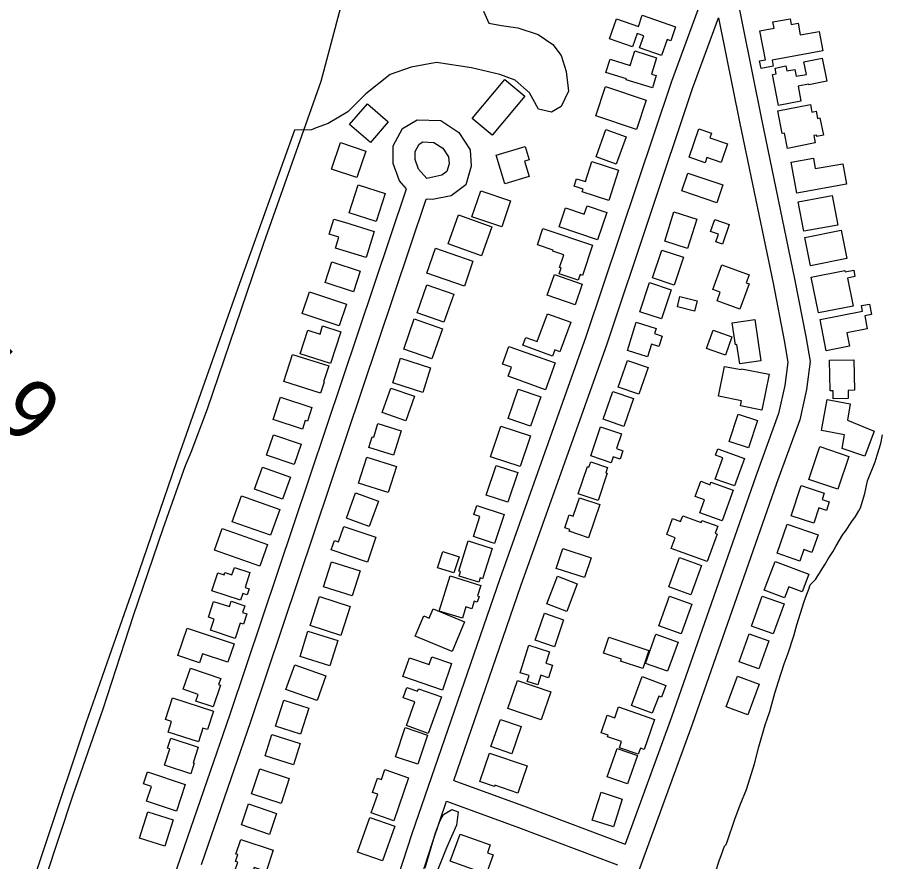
# Model space of a CAD drawing. Extents: x 3625074 to 3663148, y 511451 to 537151.
# Drawn here: x 3651956 to 3653136, y 525098 to 526251 of the extents above; entities that cross this region are included whole.
import ezdxf

# ---------------------------------------------------------------- set-up
doc = ezdxf.new("R2010")
doc.units = 0
for name, color, linetype in [('V-BLDG-OTLN', 7, 'Continuous'), ('V-RIVR-RANG-IDEN', 7, 'Continuous'), ('V-ROAD-CNTR', 7, 'Continuous'), ('V-SITE-VEGE', 7, 'Continuous'), ('V-TOPO-SHOR', 7, 'Continuous')]:
    doc.layers.add(name, color=color, linetype=linetype)

msp = doc.modelspace()

# ---------------------------------------------------------------- linework, layer by layer
at = {"layer": 'V-BLDG-OTLN'}
for points in [[(3652796.4, 526211), (3652765, 526221.8), (3652774.4, 526249), (3652804.3, 526238.7), (3652809.6, 526254.1), (3652855.1, 526238.4), (3652848.4, 526219.1), (3652843.6, 526220.8), (3652836, 526199), (3652805.9, 526209.4), (3652811.7, 526226.1), (3652802.7, 526229.2)], [(3653056, 526205.4), (3652986.9, 526192.7), (3652988.4, 526184.4), (3652971.8, 526181.3), (3652969.8, 526191.6), (3652977.7, 526193.1), (3652970.3, 526232.6), (3652989.6, 526236.2), (3652988, 526244.8), (3653011.3, 526249.1), (3653012.7, 526241.5), (3653022.4, 526243.3), (3653025.3, 526227.2), (3653051.1, 526231.9)], [(3652823.5, 526154.8), (3652787.8, 526165.9), (3652788.1, 526167), (3652759.9, 526175.7), (3652765.6, 526194.1), (3652793.2, 526185.5), (3652799.4, 526205.2), (3652829.2, 526195.9), (3652822.3, 526173.7), (3652828.7, 526171.6)], [(3652995.6, 526130.6), (3652987.3, 526173), (3652992.4, 526174), (3652990.9, 526181.8), (3653005.5, 526184.7), (3653006.8, 526177.9), (3653018.1, 526180.1), (3653019.9, 526170.6), (3653033.7, 526173.3), (3653030.3, 526190.5), (3653055.2, 526195.4), (3653061.4, 526163.8), (3653036.9, 526159), (3653036.7, 526159.8), (3653022.3, 526157), (3653026.2, 526136.6)], [(3652649.2, 526143.5), (3652604.5, 526090.2), (3652577.3, 526113), (3652621.9, 526166.3)], [(3652815.1, 526138.1), (3652801.7, 526098), (3652746, 526116.6), (3652759.4, 526156.7)], [(3652462.8, 526108.3), (3652438.5, 526080.3), (3652410, 526104.9), (3652434.3, 526132.9)], [(3652994.6, 526123.5), (3653039.3, 526132.2), (3653041.3, 526121.7), (3653047.1, 526122.9), (3653049, 526113.1), (3653052.2, 526113.7), (3653056.8, 526090.1), (3653048.1, 526088.4), (3653047.7, 526090.4), (3653043.6, 526089.6), (3653045.6, 526079.6), (3653008, 526072.2), (3653003.9, 526093.1), (3653000.6, 526092.5)], [(3652746.5, 526060.7), (3652760, 526098), (3652787.4, 526088.1), (3652773.9, 526050.8)], [(3652873.5, 526060), (3652886.9, 526099), (3652904, 526093.1), (3652901.8, 526086.6), (3652925.9, 526078.2), (3652917.1, 526053), (3652897.8, 526059.7), (3652895.3, 526052.5)], [(3652432.4, 526068.3), (3652420.1, 526032.2), (3652385.4, 526044), (3652397.7, 526080.1)], [(3652610.2, 526063.1), (3652649.7, 526074.9), (3652655.2, 526056.7), (3652648.8, 526054.8), (3652655.1, 526033.8), (3652621.9, 526023.9)], [(3652777.2, 526042.4), (3652763.8, 526001.2), (3652727.6, 526012.9), (3652728.8, 526016.5), (3652716.6, 526020.5), (3652719.9, 526030.7), (3652731.9, 526026.8), (3652740.8, 526054.2)], [(3653020.4, 526011), (3653012.9, 526053.3), (3653043.2, 526058.7), (3653045.8, 526044.5), (3653083.6, 526051.2), (3653088.6, 526023.1)], [(3652911.4, 525998), (3652863.7, 526014), (3652871.9, 526038.5), (3652919.6, 526022.5)], [(3652446.5, 525972.1), (3652409.3, 525984), (3652421.6, 526022.6), (3652458.8, 526010.7)], [(3652589.1, 526014.3), (3652629.9, 526000.5), (3652617.9, 525965), (3652577.1, 525978.8)], [(3653068.9, 526008), (3653076.4, 525967.5), (3653030, 525958.9), (3653022.5, 525999.4)], [(3652748.4, 525947.3), (3652696, 525965.2), (3652704.8, 525990.9), (3652730.5, 525982.2), (3652734.4, 525993.7), (3652761.1, 525984.6)], [(3652558.6, 525981.4), (3652604.2, 525964.9), (3652590, 525925.4), (3652544.4, 525941.9)], [(3652840.2, 525945.3), (3652852.8, 525985.4), (3652884, 525975.6), (3652871.4, 525935.4)], [(3652443.6, 525958.6), (3652432.5, 525923), (3652390.8, 525936), (3652395.4, 525950.8), (3652382.2, 525954.9), (3652388.7, 525975.7), (3652403.3, 525971.2), (3652403.3, 525971.2)], [(3652908.5, 525974.9), (3652928.3, 525968.2), (3652919.2, 525941.3), (3652910, 525944.4), (3652913.6, 525954.9), (3652902.9, 525958.5)], [(3652741.8, 525940.1), (3652728, 525898.8), (3652724.6, 525900), (3652721.9, 525892), (3652696, 525900.7), (3652698.7, 525908.9), (3652696.8, 525909.5), (3652702.5, 525926.6), (3652687.4, 525931.7), (3652687.9, 525933.1), (3652666.5, 525940.3), (3652674, 525962.7)], [(3653081.2, 525960.5), (3653089.1, 525921.7), (3653039.4, 525911.7), (3653031.5, 525950.5)], [(3652566.8, 525884.2), (3652515.7, 525901.8), (3652527.3, 525935.7), (3652578.4, 525918.2)], [(3652823.4, 525895.2), (3652836.1, 525933.3), (3652865.8, 525923.4), (3652853.1, 525885.3)], [(3652385.8, 525917.3), (3652424.6, 525904.7), (3652415.4, 525876.2), (3652376.5, 525888.9)], [(3652955.5, 525887.2), (3652942.8, 525852.7), (3652911.8, 525864.1), (3652916.1, 525875.7), (3652905.9, 525879.5), (3652918.4, 525913.3), (3652955.6, 525899.6), (3652951.5, 525888.6)], [(3652717.8, 525858.4), (3652679.7, 525871.9), (3652689.7, 525900.1), (3652727.7, 525886.7)], [(3653040.4, 525896.3), (3653086.3, 525905.5), (3653086.7, 525903.5), (3653098.3, 525905.8), (3653100, 525897), (3653089.9, 525895), (3653097.5, 525856.9), (3653050.1, 525847.4)], [(3652502.1, 525847.5), (3652515.6, 525886), (3652552.2, 525873.2), (3652538.8, 525834.7)], [(3652806.5, 525849), (3652819.6, 525888.8), (3652848.9, 525879.2), (3652835.8, 525839.4)], [(3652405.8, 525859.4), (3652395.7, 525829.7), (3652345.4, 525846.7), (3652355.5, 525876.4)], [(3652881, 525849.9), (3652857.6, 525855.7), (3652861.1, 525869.7), (3652884.5, 525863.9)], [(3653052.5, 525838.7), (3653110.2, 525849.7), (3653108.7, 525857.4), (3653119.8, 525859.5), (3653122.5, 525845.4), (3653113.4, 525843.7), (3653116.8, 525825.6), (3653088.9, 525820.3), (3653092.4, 525801.9), (3653060.7, 525795.8)], [(3652498.4, 525839.2), (3652536.8, 525825.8), (3652522.5, 525784.7), (3652484.1, 525798.1)], [(3652680.2, 525846.3), (3652712, 525834.7), (3652697.2, 525794.3), (3652690.1, 525796.9), (3652687.1, 525788.6), (3652646.6, 525803.4), (3652650.5, 525814), (3652666.3, 525808.3)], [(3652963.1, 525838.5), (3652971.3, 525781.9), (3652942.6, 525777.8), (3652938.7, 525804.2), (3652936.8, 525803.9), (3652932.4, 525834)], [(3652397.9, 525821.8), (3652384.1, 525778.6), (3652342.6, 525791.8), (3652352.8, 525824), (3652369.7, 525818.6), (3652373.2, 525829.7)], [(3652789.4, 525796.2), (3652801.3, 525834.7), (3652828.6, 525826.3), (3652826.4, 525819.2), (3652836.9, 525815.9), (3652832.4, 525801.4), (3652822.1, 525804.6), (3652816.9, 525787.7)], [(3652932.1, 525815), (3652923.1, 525789.7), (3652897.5, 525798.7), (3652906.5, 525824.1)], [(3652690.6, 525779.1), (3652677.5, 525742.6), (3652626.5, 525760.9), (3652630.9, 525773.4), (3652618.9, 525777.6), (3652627.6, 525801.7)], [(3652370.4, 525737.8), (3652320.4, 525753.8), (3652332.3, 525790.8), (3652381.6, 525775), (3652374.6, 525753.2), (3652375.2, 525753)], [(3652520.7, 525772.7), (3652510, 525739), (3652468.9, 525752.1), (3652479.7, 525785.8)], [(3652789.3, 525782.7), (3652817.5, 525773), (3652804.9, 525736.4), (3652776.7, 525746.1)], [(3653098.5, 525783.6), (3653099.3, 525741.9), (3653090.7, 525741.7), (3653090.9, 525730.7), (3653070.4, 525730.3), (3653070.2, 525741), (3653066.3, 525740.9), (3653065.4, 525783)], [(3652982.7, 525763.7), (3652973, 525714.6), (3652943.5, 525720.5), (3652944.9, 525727.5), (3652913.6, 525733.7), (3652921.7, 525774.5), (3652944.8, 525770), (3652945, 525771.1)], [(3652498.5, 525733.6), (3652486.9, 525700.3), (3652454.7, 525711.5), (3652466.2, 525744.8)], [(3652671, 525732.7), (3652657.2, 525692.6), (3652626.4, 525703.2), (3652640.2, 525743.3)], [(3652315.7, 525732.4), (3652358.5, 525718.3), (3652352.4, 525699.7), (3652349.5, 525700.6), (3652345.7, 525688.9), (3652305.7, 525702.1)], [(3652797.8, 525730.4), (3652784.3, 525692.2), (3652756.1, 525702.2), (3652769.6, 525740.3)], [(3653054.3, 525686.7), (3653062.2, 525729), (3653093.6, 525723.1), (3653089.6, 525701.2), (3653126.4, 525686.1), (3653113.3, 525652), (3653082.4, 525662.4), (3653085.8, 525680.9)], [(3652967, 525700.7), (3652954.7, 525663.1), (3652928.1, 525671.7), (3652940.3, 525709.4)], [(3652470.1, 525653.1), (3652436.4, 525663.5), (3652441, 525678.3), (3652443.1, 525677.7), (3652448.8, 525696.4), (3652480.4, 525686.6)], [(3652643, 525637.6), (3652602.5, 525651), (3652616.4, 525692.9), (3652656.8, 525679.5)], [(3652739.3, 525652.2), (3652752.7, 525692), (3652781.2, 525682.4), (3652774.4, 525662.1), (3652783.1, 525659.1), (3652779.2, 525647.6), (3652769.7, 525650.8), (3652767, 525642.9)], [(3652306.1, 525681), (3652343.8, 525668.3), (3652334.4, 525640.4), (3652296.7, 525653.1)], [(3652949.1, 525648.8), (3652935.7, 525611.1), (3652909.2, 525620.5), (3652919.6, 525649.6), (3652909.6, 525653.2), (3652912.6, 525661.8)], [(3653052, 525665), (3653091.6, 525651.6), (3653076.5, 525606.6), (3653036.8, 525620)], [(3652422.4, 525615.1), (3652433.5, 525650.4), (3652474, 525637.7), (3652462.8, 525602.4)], [(3652329.3, 525623.1), (3652318.5, 525593), (3652280.2, 525606.7), (3652291, 525636.9)], [(3652639.6, 525629.6), (3652626.2, 525588.8), (3652596.7, 525598.4), (3652610.1, 525639.3)], [(3652749.2, 525591.2), (3652722.2, 525600.2), (3652734.6, 525637.6), (3652736.7, 525636.9), (3652739.2, 525644.2), (3652762.3, 525636.5), (3652759.9, 525629.2), (3652761.6, 525628.6)], [(3652918.5, 525563.5), (3652888.4, 525574.3), (3652894.7, 525592), (3652882, 525596.6), (3652889.5, 525617.5), (3652902.2, 525612.9), (3652903.4, 525616.3), (3652933.6, 525605.5)], [(3652405.6, 525567.1), (3652418.3, 525601.7), (3652449.4, 525590.2), (3652436.7, 525555.7)], [(3653012.9, 525570.5), (3653026.7, 525611.7), (3653058.1, 525601.2), (3653055.2, 525592.7), (3653064.9, 525589.4), (3653061, 525577.8), (3653050.7, 525581.2), (3653043.7, 525560.2)], [(3652302.1, 525543.8), (3652249.8, 525562.3), (3652262.3, 525597.6), (3652314.6, 525579)], [(3652751.7, 525585.7), (3652736.4, 525540.4), (3652709.9, 525549.4), (3652710.6, 525551.5), (3652703.8, 525553.8), (3652709.9, 525571.8), (3652715.4, 525569.9), (3652723.9, 525595.1)], [(3652621, 525572.2), (3652608, 525532.5), (3652579, 525542), (3652588, 525569.6), (3652579.7, 525572.3), (3652583.6, 525584.4)], [(3652898.3, 525508), (3652849.1, 525525.9), (3652854.5, 525540.5), (3652843, 525544.7), (3652851, 525566.7), (3652862, 525562.6), (3652864.8, 525570.3), (3652889.9, 525561.2), (3652890.9, 525564), (3652912.6, 525556.1), (3652909.1, 525546.5), (3652912, 525545.5)], [(3652434.4, 525507), (3652384.8, 525523.8), (3652389.2, 525536.8), (3652394.9, 525534.9), (3652402, 525555.8), (3652445.8, 525541)], [(3652993.8, 525519.3), (3653007.6, 525558.9), (3653049.6, 525544.3), (3653041.2, 525520.3), (3653030.1, 525524.2), (3653024.6, 525508.6)], [(3652287.3, 525501.7), (3652225.6, 525523.6), (3652236, 525553.2), (3652297.8, 525531.4)], [(3652604.6, 525525.7), (3652591.6, 525484.5), (3652588.2, 525485.6), (3652586.3, 525479.6), (3652559.6, 525488.1), (3652561.5, 525494.2), (3652559, 525495), (3652571.9, 525536)], [(3652552.4, 525492.4), (3652530.2, 525499.5), (3652537.3, 525521.6), (3652559.5, 525514.5)], [(3652701.1, 525525.9), (3652739.7, 525513.2), (3652730.7, 525485.9), (3652692.1, 525498.6)], [(3652374.4, 525473.6), (3652385.1, 525507.6), (3652424.3, 525495.3), (3652413.5, 525461.2)], [(3652890.5, 525502.7), (3652876, 525462.6), (3652846, 525473.5), (3652860.6, 525513.6)], [(3652975.9, 525468.9), (3652990.9, 525508.2), (3653036.9, 525490.6), (3653027.8, 525466.7), (3653009.6, 525473.6), (3653003.8, 525458.3)], [(3652261.3, 525455.1), (3652222, 525468), (3652230.1, 525492.7), (3652238.8, 525489.8), (3652239.8, 525492.9), (3652249.3, 525489.8), (3652252.7, 525500), (3652274, 525493), (3652267.3, 525472.5), (3652273, 525470.7), (3652270.3, 525462.5), (3652264.3, 525464.5)], [(3652547.4, 525488.4), (3652589, 525475.4), (3652584.5, 525461), (3652586.8, 525460.3), (3652584.3, 525452.4), (3652580.3, 525453.6), (3652577.1, 525443.4), (3652568.9, 525445.9), (3652564.1, 525430.5), (3652532.4, 525440.3)], [(3652720.6, 525477.7), (3652706.4, 525439.9), (3652679.5, 525450.1), (3652693.8, 525487.8)], [(3652356.1, 525420.4), (3652369.1, 525460.1), (3652410.9, 525446.4), (3652397.9, 525406.7)], [(3652877.4, 525449.6), (3652862.8, 525409.2), (3652832.3, 525420.2), (3652846.8, 525460.6)], [(3652958.7, 525419.7), (3652973.3, 525460.6), (3653003.1, 525450), (3652988.5, 525409.1)], [(3652253.7, 525403), (3652220.3, 525414.1), (3652225.3, 525429.3), (3652217.3, 525432), (3652224.4, 525453.5), (3652246, 525446.4), (3652248.4, 525453.6), (3652267, 525447.4), (3652264, 525438.5), (3652269.9, 525436.6), (3652265.1, 525422.2), (3652260.6, 525423.7)], [(3652523.9, 525443.4), (3652566.8, 525425.7), (3652550, 525385.1), (3652499.7, 525405.9), (3652511.2, 525433.6), (3652518.6, 525430.7)], [(3652676, 525437.4), (3652702.2, 525428.4), (3652689.7, 525391.6), (3652663.4, 525400.5)], [(3652188.2, 525417), (3652252.3, 525395.6), (3652243.9, 525370.3), (3652209.2, 525381.9), (3652205.1, 525369.6), (3652175.7, 525379.4)], [(3652342.4, 525378.4), (3652353.1, 525412.9), (3652393.9, 525400.2), (3652383.2, 525365.7)], [(3652810.2, 525361.7), (3652780.1, 525371.7), (3652781.1, 525374.8), (3652756.8, 525382.9), (3652764, 525404.5), (3652818.4, 525386.4)], [(3652844.2, 525358), (3652814, 525368.8), (3652828.3, 525408.6), (3652858.4, 525397.7)], [(3652982.4, 525399.7), (3652968.6, 525361.2), (3652941.9, 525370.8), (3652955.7, 525409.3)], [(3652642.8, 525356.1), (3652654.7, 525393.5), (3652682.8, 525384.5), (3652678, 525369.3), (3652687.2, 525366.3), (3652681.8, 525349.3), (3652671.3, 525352.7), (3652667.1, 525339.5), (3652652.4, 525344.2), (3652655, 525352.3)], [(3652536.7, 525332.2), (3652482.7, 525350.8), (3652491.6, 525376.5), (3652518.8, 525367.1), (3652522.5, 525377.8), (3652549.2, 525368.5)], [(3652323.2, 525333.1), (3652335.1, 525366.8), (3652377.8, 525351.7), (3652365.9, 525318)], [(3652192.8, 525362.4), (3652234.1, 525348.3), (3652231.2, 525339.9), (3652234, 525338.9), (3652223.9, 525309.3), (3652200.3, 525317.3), (3652203.4, 525326.4), (3652182.9, 525333.4)], [(3652671.4, 525291.6), (3652626, 525307.2), (3652639.3, 525345.5), (3652684.6, 525329.8)], [(3652795, 525311.4), (3652809.6, 525350.7), (3652841.7, 525338.8), (3652835.7, 525322.8), (3652832, 525324.2), (3652823.3, 525300.8)], [(3652939.6, 525351.2), (3652969, 525340.4), (3652953.6, 525298.7), (3652924.2, 525309.5)], [(3652535.3, 525323.1), (3652517.4, 525273.1), (3652487.5, 525283.8), (3652499.1, 525316.1), (3652483.3, 525321.8), (3652488.4, 525336), (3652502.9, 525330.8), (3652504.1, 525334.3)], [(3652203.7, 525261.8), (3652162.5, 525275), (3652167.1, 525289.4), (3652158.7, 525292.1), (3652168.2, 525321.7), (3652224.2, 525303.7), (3652216.1, 525278.5), (3652209.8, 525280.5)], [(3652320.3, 525318.5), (3652354.4, 525307.7), (3652343.2, 525272.3), (3652309.1, 525283.1)], [(3652777.2, 525309.4), (3652826.5, 525292.2), (3652812.2, 525251.3), (3652807, 525253.1), (3652804, 525244.7), (3652778.3, 525253.7), (3652781.2, 525262), (3652762.3, 525268.6), (3652763.1, 525270.8), (3652753.3, 525274.2), (3652761.6, 525298), (3652772, 525294.4)], [(3652603, 525255.1), (3652616.1, 525292.4), (3652644.4, 525282.5), (3652631.3, 525245.1)], [(3652333.5, 525230.5), (3652294.6, 525242.7), (3652303.8, 525271.9), (3652342.6, 525259.6)], [(3652516.6, 525270.7), (3652503.2, 525231.1), (3652472.7, 525241.4), (3652486.1, 525281.1)], [(3652193.3, 525218.2), (3652157.5, 525229.6), (3652164.7, 525252.1), (3652161.5, 525253.1), (3652165.8, 525266.5), (3652203.3, 525254.5), (3652196.5, 525233.1), (3652197.9, 525232.7)], [(3652803, 525242.8), (3652789.6, 525204.2), (3652761.9, 525213.9), (3652775.4, 525252.5)], [(3652601.2, 525246.3), (3652652.4, 525228.8), (3652639.8, 525191.7), (3652608.3, 525202.5), (3652607.7, 525200.6), (3652587.8, 525207.4)], [(3652327.5, 525211.5), (3652316.4, 525177.4), (3652276.3, 525190.5), (3652287.4, 525224.6)], [(3652490.6, 525212.7), (3652470.5, 525154), (3652439.6, 525164.6), (3652448.4, 525190.2), (3652441.5, 525192.6), (3652448.2, 525212.1), (3652453.4, 525210.4), (3652458, 525223.9)], [(3652185.7, 525203.2), (3652173.6, 525167), (3652132.8, 525180.8), (3652139.5, 525200.7), (3652128.7, 525204.3), (3652134.2, 525220.6)], [(3652741.2, 525154.7), (3652753.5, 525192.9), (3652782.3, 525183.6), (3652770.1, 525145.4)], [(3652310.3, 525163.9), (3652300.7, 525135.3), (3652262.3, 525148.3), (3652272, 525176.9)], [(3652169.1, 525155.2), (3652157.7, 525119.1), (3652123.1, 525130), (3652134.5, 525166.1)], [(3652471.8, 525146.6), (3652455, 525099), (3652421, 525110.9), (3652437.8, 525158.5)], [(3652561.1, 525135.8), (3652602.1, 525120.8), (3652598.2, 525110.2), (3652605.9, 525107.4), (3652597.7, 525084.8), (3652590.4, 525087.5), (3652589, 525083.6), (3652547.5, 525098.7)], [(3652261.4, 525128.2), (3652305.8, 525113.8), (3652296.3, 525084.7), (3652279.7, 525090.2), (3652274.9, 525075.5), (3652252.6, 525082.8), (3652257.3, 525097.2), (3652254.4, 525098.2), (3652257.4, 525107.6), (3652254.9, 525108.4)]]:
    msp.add_lwpolyline(points, close=True, dxfattribs=at)
at = {"layer": 'V-ROAD-CNTR'}
for points in [[(3652885.9, 526556.8), (3652906.7, 526437.9), (3652972.2, 526112.1), (3653017.6, 525893.9), (3653032.9, 525815.4), (3653038.8, 525780.9), (3653033.8, 525743.1), (3653024.6, 525701.5), (3652993, 525614.5), (3652877.6, 525285.4), (3652778.5, 525013.4), (3652695.9, 524773.4), (3652578.9, 524456.6), (3652518.8, 524284.2), (3652514.1, 524272), (3652503.1, 524243.9), (3652497.1, 524232.4), (3652476.4, 524211.2), (3652456.7, 524200.7), (3652384.8, 524180.5)], [(3652452.3, 525003.4), (3652495.5, 525136.5), (3652615.6, 525484.6), (3652733.2, 525815.1), (3652849.9, 526163.8), (3652902.5, 526306.8)], [(3652552.2, 525208.8), (3652643.9, 525474.7), (3652761.5, 525805.3), (3652878.2, 526153.9), (3652913.8, 526250.6)], [(3652913.8, 526250.6), (3652942.8, 526106.1), (3652988.2, 525888), (3653003.4, 525810), (3653008.5, 525780.3), (3653004.3, 525748.3), (3652995.7, 525709.9), (3652964.8, 525624.6), (3652849.4, 525295.5), (3652786.1, 525122)], [(3651945.5, 524422.3), (3651968.5, 524491.3), (3652152.6, 525026.4), (3652247, 525299.3), (3652487.9, 526017), (3652478.1, 526027.9), (3652469.5, 526051.7), (3652469.5, 526075.5), (3652482.3, 526099.3), (3652502.4, 526111.3), (3652534.7, 526110.1), (3652559.2, 526094), (3652574.6, 526070.3), (3652576.2, 526047.8), (3652568.8, 526022.3), (3652548.6, 526007.5), (3652523.4, 526002.2), (3652514.7, 526002.6)], [(3652515.5, 526031.2), (3652504.3, 526043.7), (3652499.5, 526057), (3652499.5, 526067.9), (3652504.8, 526077.8), (3652510.1, 526081), (3652525.2, 526080.4), (3652537.5, 526072.4), (3652545.2, 526060.5), (3652545.9, 526051.1), (3652542.8, 526040.4), (3652536.1, 526035.6), (3652515.5, 526031.2)], [(3652207.8, 525094.2), (3652275.4, 525289.6), (3652514.7, 526002.6)], [(3652552.2, 525208.8), (3652651, 525172.9), (3652786.1, 525122)], [(3652379.1, 524210.1), (3652340.6, 524407.1), (3652329.8, 524466.4), (3652325.3, 524492.8), (3652326, 524522.8), (3652338.3, 524573.1), (3652424.8, 524821.8), (3652524, 525126.9), (3652542.4, 525180.5)], [(3652542.4, 525180.5), (3652640.6, 525144.8), (3652775.8, 525093.8)]]:
    msp.add_lwpolyline(points, dxfattribs=at)
at = {"layer": 'V-SITE-VEGE'}
for points in [[(3652592.8, 526259.4), (3652600.2, 526243), (3652617.4, 526239.8), (3652639.8, 526236.7), (3652667.7, 526227.9), (3652687.5, 526214.1), (3652699, 526199), (3652705.9, 526177.3), (3652708.8, 526150.2), (3652699.1, 526129.4), (3652685.7, 526121.5), (3652668, 526125.8), (3652655.7, 526148), (3652635.9, 526165.3), (3652615.1, 526173.2), (3652576.6, 526182.4), (3652528.7, 526189.7), (3652494.1, 526183.2), (3652465.4, 526173.2), (3652432.3, 526146.6), (3652407.4, 526121.9), (3652380.6, 526106.1), (3652364.2, 526100.4), (3652357.8, 526097.4), (3652334.9, 526096.9), (3652259.9, 525887.6), (3652209.2, 525744.9), (3652173.4, 525642.6), (3652116.8, 525478.1), (3652081.7, 525378.2), (3652050.1, 525287.4), (3651995.4, 525123.8), (3651958.2, 525011.2)], [(3652909.6, 525083.5), (3652914.5, 525099.1), (3652917.9, 525107.9), (3652921.9, 525119.1), (3652924.3, 525121.5), (3652925.3, 525125), (3652936.1, 525156.2), (3652943.4, 525175.7), (3652951.7, 525196.7), (3652963, 525231.8), (3652968.9, 525254.8), (3652977.2, 525285), (3652983.6, 525303.1), (3652990.5, 525328), (3652995.4, 525344.1), (3653003.2, 525368), (3653008.6, 525382.7), (3653016.5, 525406.6), (3653020.4, 525421.7), (3653030.7, 525453.4), (3653034.1, 525463.2), (3653037.1, 525470), (3653039, 525475.9), (3653045.9, 525483.2), (3653059.1, 525504.2), (3653063.5, 525511.5), (3653069.8, 525521.2), (3653074.2, 525529.5), (3653083.5, 525544.7), (3653087, 525549.5), (3653095.8, 525562.7), (3653100.7, 525569.5), (3653105.1, 525577.3), (3653107.5, 525581.2), (3653113.4, 525600.8), (3653117.3, 525618.3), (3653127.6, 525644.2), (3653130.5, 525653), (3653135.4, 525669.1), (3653137.4, 525680.8)], [(3652513.4, 525089.5), (3652527.2, 525137.5), (3652533.5, 525154.4), (3652538.4, 525162.6), (3652549.4, 525169.4), (3652558.1, 525166), (3652555.9, 525147.7), (3652542.3, 525117), (3652528.8, 525082.7)]]:
    msp.add_lwpolyline(points, dxfattribs=at)
at = {"layer": 'V-TOPO-SHOR'}
for points in [[(3652896.7, 526760.1), (3652628.9, 526852.2), (3652609.9, 526860), (3652600.4, 526861.6), (3652593.4, 526859.7), (3652588.2, 526856.1), (3652583.7, 526844.2), (3652525.5, 526655.5), (3652442.8, 526422.8), (3652411.2, 526316.6), (3652370.6, 526163.6), (3652292.4, 525942.2), (3652215.4, 525715.8), (3652193.2, 525656.7), (3652185.7, 525638.7)], [(3652185.7, 525638.7), (3652155.2, 525552.7), (3652114.6, 525433.8), (3652073.1, 525306.1), (3652032.4, 525188.7), (3651994.3, 525074.5), (3651950.7, 524948.8), (3651910.1, 524828.9), (3651869.8, 524720.7), (3651829.2, 524599.2), (3651788.5, 524483.8), (3651758.9, 524400.9), (3651718.2, 524286.1), (3651680, 524174.8), (3651663.6, 524125.8), (3651638.5, 524050.8), (3651590.6, 523911.7), (3651547.4, 523790.2), (3651506.2, 523675.3), (3651466.7, 523553.9), (3651434, 523444.8), (3651371.9, 523271.7)]]:
    msp.add_lwpolyline(points, dxfattribs=at)

# ---------------------------------------------------------------- texts
at = {"layer": 'V-RIVR-RANG-IDEN'}
msp.add_text('R-105.9', height=83, rotation=315.5762, dxfattribs=at).set_placement((3651682.7, 525940.5))

doc.saveas('drawing.dxf')
